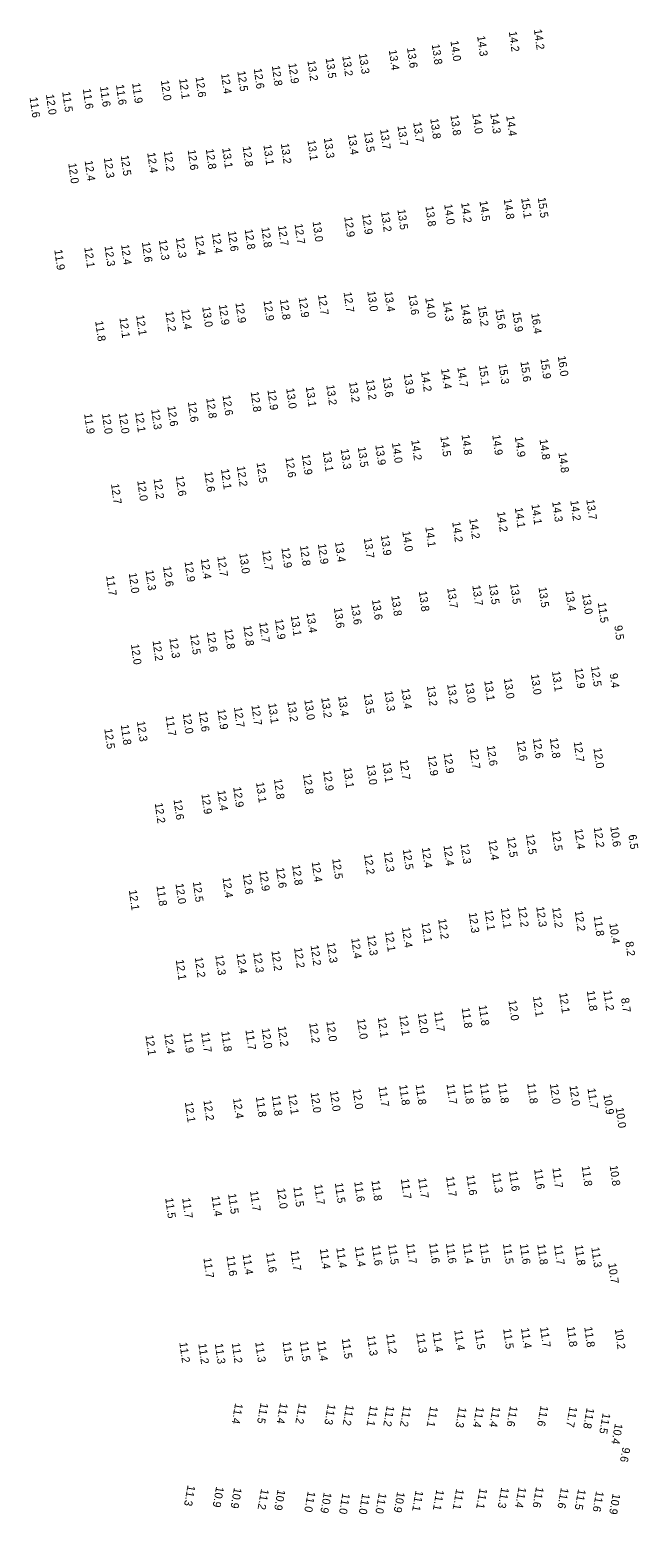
# Model space of a CAD drawing. Extents: x 1023796 to 1112670, y 656573 to 837340.
# Drawn here: x 1029476 to 1029856, y 828773 to 829701 of the extents above; entities that cross this region are included whole.
import ezdxf

# ---------------------------------------------------------------- set-up
doc = ezdxf.new("R2010")
doc.units = 0
doc.layers.add('V-TOPO-SOUN', color=7, linetype='Continuous')

msp = doc.modelspace()

# ---------------------------------------------------------------- texts
at = {"layer": 'V-TOPO-SOUN'}
for s, rotation, p in [('14.0 ', 278, (1029738.74, 829693.78)), ('14.3 ', 278, (1029755.39, 829696.86)), ('14.2 ', 278, (1029775.18, 829699.64)), ('14.2 ', 278, (1029790.87, 829700.96)), ('13.2 ', 278, (1029671.17, 829684.4)), ('13.3 ', 278, (1029681.54, 829685.76)), ('13.4 ', 278, (1029700.19, 829688.13)), ('13.6 ', 278, (1029711.59, 829689.49)), ('13.8 ', 278, (1029727.04, 829691.66)), ('12.5 ', 278, (1029605.61, 829674.89)), ('12.6 ', 278, (1029615.85, 829676.53)), ('12.8 ', 278, (1029627.14, 829678.28)), ('12.9 ', 278, (1029637.47, 829679.76)), ('13.2 ', 278, (1029649.37, 829681.46)), ('13.5 ', 278, (1029660.78, 829683.02)), ('11.6 ', 278, (1029529.77, 829666.4)), ('11.9 ', 278, (1029539.87, 829667.45)), ('12.0 ', 278, (1029557.81, 829669.1)), ('12.1 ', 278, (1029569.2, 829670.12)), ('12.6 ', 278, (1029579.51, 829671.22)), ('12.4 ', 278, (1029595.42, 829673.34)), ('11.6 ', 278, (1029475.82, 829658.5)), ('12.0 ', 278, (1029486.04, 829660.31)), ('11.5 ', 278, (1029496.19, 829661.98)), ('11.6 ', 278, (1029509.05, 829663.85)), ('11.6 ', 278, (1029519.79, 829665.26)), ('13.8 ', 278, (1029738.71, 829647.35)), ('14.0 ', 278, (1029752.36, 829648.43)), ('14.3 ', 278, (1029763.6, 829648.48)), ('13.7 ', 278, (1029694.78, 829638.59)), ('13.7 ', 278, (1029705.64, 829640.71)), ('13.7 ', 278, (1029715.47, 829642.89)), ('13.8 ', 278, (1029726.1, 829645.24)), ('14.4 ', 278, (1029773.54, 829646.97)), ('13.1 ', 278, (1029621.89, 829628.8)), ('13.2 ', 278, (1029632.76, 829629.66)), ('13.1 ', 278, (1029649.39, 829631.69)), ('13.3 ', 278, (1029659.64, 829633.12)), ('13.4 ', 278, (1029674.66, 829635.34)), ('13.5 ', 278, (1029684.75, 829636.91)), ('12.3 ', 278, (1029522.17, 829620.74)), ('12.5 ', 278, (1029532.73, 829622.17)), ('12.4 ', 278, (1029549.3, 829623.94)), ('12.2 ', 278, (1029559.66, 829624.87)), ('12.6 ', 278, (1029574.57, 829625.7)), ('12.8 ', 278, (1029585.88, 829626.26)), ('13.1 ', 278, (1029596.13, 829626.87)), ('12.8 ', 278, (1029608.91, 829627.85)), ('12.0 ', 278, (1029499.97, 829617.34)), ('12.4 ', 278, (1029510.21, 829618.92)), ('14.0 ', 278, (1029734.81, 829591.72)), ('14.2 ', 278, (1029745.4, 829592.69)), ('14.5 ', 278, (1029756.88, 829593.76)), ('14.8 ', 278, (1029772.02, 829594.99)), ('15.1 ', 278, (1029782.91, 829595.6)), ('15.5 ', 278, (1029793.27, 829595.89)), ('12.9 ', 278, (1029672.37, 829583.86)), ('12.9 ', 278, (1029683.57, 829585.51)), ('13.2 ', 278, (1029695.34, 829587.14)), ('13.5 ', 278, (1029705.6, 829588.46)), ('13.8 ', 278, (1029723.1, 829590.5)), ('12.4 ', 278, (1029589.74, 829573.72)), ('12.6 ', 278, (1029599.71, 829574.9)), ('12.8 ', 278, (1029610.19, 829576.1)), ('12.8 ', 278, (1029620.59, 829577.3)), ('12.7 ', 278, (1029630.98, 829578.4)), ('12.7 ', 278, (1029641.32, 829579.42)), ('13.0 ', 278, (1029652.59, 829580.91)), ('12.1 ', 278, (1029509.98, 829564.72)), ('12.3 ', 278, (1029522.63, 829565.61)), ('12.4 ', 278, (1029532.96, 829566.52)), ('12.6 ', 278, (1029545.98, 829568.04)), ('12.3 ', 278, (1029556.54, 829569.42)), ('12.3 ', 278, (1029567.19, 829570.83)), ('12.4 ', 278, (1029579.05, 829572.38)), ('11.9 ', 278, (1029491.25, 829563.27)), ('12.7 ', 278, (1029671.99, 829536.78)), ('13.0 ', 278, (1029686.78, 829537.39)), ('13.4 ', 278, (1029697.43, 829537.16)), ('13.0 ', 278, (1029583.64, 829527.59)), ('12.9 ', 278, (1029594.06, 829528.92)), ('12.9 ', 278, (1029604.42, 829530.16)), ('12.9 ', 278, (1029621.95, 829531.48)), ('12.8 ', 278, (1029632.19, 829532.2)), ('12.9 ', 278, (1029643.88, 829533.56)), ('12.7 ', 278, (1029655.99, 829535.15)), ('13.6 ', 278, (1029712.51, 829535.23)), ('14.0 ', 278, (1029722.98, 829533.27)), ('14.3 ', 278, (1029734.08, 829531.15)), ('14.8 ', 278, (1029745.23, 829529.37)), ('15.2 ', 278, (1029755.91, 829528.13)), ('11.8 ', 278, (1029516.77, 829518.75)), ('12.1 ', 278, (1029531.92, 829520.82)), ('12.1 ', 278, (1029542.37, 829522.37)), ('12.2 ', 278, (1029560.66, 829524.79)), ('12.4 ', 278, (1029570.57, 829526.13)), ('15.6 ', 278, (1029766.8, 829526.33)), ('15.9 ', 278, (1029777.47, 829524.56)), ('16.4 ', 278, (1029789.17, 829523.54)), ('14.7 ', 278, (1029743.04, 829490.01)), ('15.1 ', 278, (1029756.54, 829490.99)), ('15.3 ', 278, (1029768.83, 829491.93)), ('15.6 ', 278, (1029782.46, 829493.45)), ('15.9 ', 278, (1029794.94, 829495.26)), ('16.0 ', 278, (1029805.77, 829496.88)), ('13.2 ', 278, (1029675.39, 829480.6)), ('13.2 ', 278, (1029685.95, 829482.17)), ('13.6 ', 278, (1029696.44, 829483.75)), ('13.9 ', 278, (1029709.53, 829485.75)), ('14.2 ', 278, (1029720.35, 829487.27)), ('14.4 ', 278, (1029732.84, 829488.92)), ('12.6 ', 278, (1029596.31, 829472.33)), ('12.8 ', 278, (1029613.92, 829474.58)), ('12.9 ', 278, (1029624.4, 829475.75)), ('13.0 ', 278, (1029636.11, 829476.71)), ('13.1 ', 278, (1029648.37, 829477.71)), ('13.2 ', 278, (1029661.16, 829478.83)), ('12.1 ', 278, (1029541.73, 829461.89)), ('12.3 ', 278, (1029551.78, 829463.61)), ('12.6 ', 278, (1029561.91, 829465.6)), ('12.6 ', 278, (1029574.68, 829468.24)), ('12.8 ', 278, (1029586.15, 829470.57)), ('11.9 ', 278, (1029509.87, 829460.88)), ('12.0 ', 278, (1029521.04, 829460.89)), ('12.0 ', 278, (1029531.58, 829461.08)), ('14.2 ', 278, (1029714.24, 829444.36)), ('14.5 ', 278, (1029732.42, 829446.69)), ('14.8 ', 278, (1029745.66, 829447.65)), ('14.9 ', 278, (1029764.83, 829447.57)), ('14.9 ', 278, (1029778.96, 829446.44)), ('14.8 ', 278, (1029794.37, 829444.78)), ('12.9 ', 278, (1029645.89, 829435.29)), ('13.1 ', 278, (1029658.97, 829437.26)), ('13.3 ', 278, (1029670.14, 829438.74)), ('13.5 ', 278, (1029680.81, 829440.05)), ('13.9 ', 278, (1029691.79, 829441.36)), ('14.0 ', 278, (1029702.19, 829442.65)), ('14.8 ', 278, (1029806.18, 829436.62)), ('12.6 ', 278, (1029585.01, 829424.56)), ('12.1 ', 278, (1029595.37, 829426.24)), ('12.2 ', 278, (1029605.31, 829427.99)), ('12.5 ', 278, (1029617.63, 829430.29)), ('12.6 ', 278, (1029635.64, 829433.61)), ('12.7 ', 278, (1029526.66, 829417)), ('12.0 ', 278, (1029543.05, 829418.97)), ('12.2 ', 278, (1029553.28, 829420.24)), ('12.6 ', 278, (1029567.1, 829421.99)), ('14.3 ', 278, (1029802.26, 829405.91)), ('14.2 ', 278, (1029813.59, 829406.59)), ('13.7 ', 278, (1029823.58, 829407.2)), ('14.2 ', 278, (1029767.88, 829399.6)), ('14.1 ', 278, (1029778.94, 829402.11)), ('14.1 ', 278, (1029789.33, 829404.22)), ('14.0 ', 278, (1029708.66, 829387.37)), ('14.1 ', 278, (1029723.03, 829390.14)), ('14.2 ', 278, (1029739.83, 829393.21)), ('14.2 ', 278, (1029750.49, 829395.27)), ('12.8 ', 278, (1029644.72, 829378.38)), ('12.9 ', 278, (1029655.89, 829379.51)), ('13.4 ', 278, (1029666.61, 829380.73)), ('13.7 ', 278, (1029684.57, 829383.15)), ('13.9 ', 278, (1029695.22, 829384.87)), ('12.4 ', 278, (1029582.75, 829370.24)), ('12.7 ', 278, (1029593.07, 829371.7)), ('13.0 ', 278, (1029606.79, 829373.61)), ('12.7 ', 278, (1029621.12, 829375.55)), ('12.9 ', 278, (1029633.12, 829377.1)), ('11.7 ', 278, (1029523.6, 829359.7)), ('12.0 ', 278, (1029537.73, 829361.34)), ('12.3 ', 278, (1029548.2, 829363.06)), ('12.6 ', 278, (1029559.18, 829365.4)), ('12.9 ', 278, (1029572.6, 829368.39)), ('13.7 ', 278, (1029736.71, 829351.94)), ('13.7 ', 278, (1029752.4, 829353.54)), ('13.5 ', 278, (1029762.78, 829354.32)), ('13.5 ', 278, (1029776.02, 829354.51)), ('13.5 ', 278, (1029793.74, 829352.42)), ('13.4 ', 278, (1029810.54, 829350.19)), ('13.6 ', 278, (1029676.65, 829341.67)), ('13.6 ', 278, (1029689.71, 829344.67)), ('13.8 ', 278, (1029701.77, 829347.08)), ('13.8 ', 278, (1029718.94, 829349.92)), ('13.0 ', 278, (1029821.01, 829348.18)), ('11.5 ', 278, (1029830.78, 829342.86)), ('12.9 ', 278, (1029629.11, 829332.45)), ('13.1 ', 278, (1029638.98, 829334.56)), ('13.4 ', 278, (1029648.78, 829336.55)), ('13.6 ', 278, (1029665.91, 829339.52)), ('12.5 ', 278, (1029576.1, 829322.97)), ('12.6 ', 278, (1029586.56, 829324.62)), ('12.8 ', 278, (1029597.5, 829326.37)), ('12.8 ', 278, (1029609.39, 829328.35)), ('12.7 ', 278, (1029619.25, 829330.42)), ('9.5', 278, (1029841.08, 829328.43)), ('12.0 ', 278, (1029539.12, 829316.77)), ('12.2 ', 278, (1029552.62, 829318.96)), ('12.3 ', 278, (1029563.11, 829320.72)), ('13.0 ', 278, (1029772.08, 829295.44)), ('13.0 ', 278, (1029788.98, 829297.93)), ('13.1 ', 278, (1029802.16, 829299.93)), ('12.9 ', 278, (1029816.27, 829301.84)), ('12.5 ', 278, (1029826.51, 829302.99)), ('9.4', 278, (1029838.18, 829298.47)), ('13.5 ', 278, (1029684.57, 829285.86)), ('13.3 ', 278, (1029697.5, 829287.58)), ('13.4 ', 278, (1029708.04, 829288.97)), ('13.2 ', 278, (1029723.98, 829290.77)), ('13.2 ', 278, (1029736.65, 829291.85)), ('13.0 ', 278, (1029747.92, 829292.82)), ('13.1 ', 278, (1029759.85, 829294)), ('12.9 ', 278, (1029593.16, 829276.16)), ('12.7 ', 278, (1029603.47, 829277.45)), ('12.7 ', 278, (1029614.38, 829278.75)), ('13.1 ', 278, (1029624.86, 829279.86)), ('13.2 ', 278, (1029636.87, 829281.02)), ('13.0 ', 278, (1029647.43, 829282.15)), ('13.2 ', 278, (1029657.98, 829283.38)), ('13.4 ', 278, (1029668.62, 829284.4)), ('12.3 ', 278, (1029542.85, 829268.64)), ('11.7 ', 278, (1029560.78, 829272.03)), ('12.0 ', 278, (1029571.51, 829273.55)), ('12.6 ', 278, (1029581.56, 829274.78)), ('12.5 ', 278, (1029522.48, 829264.01)), ('11.8 ', 278, (1029532.76, 829266.49)), ('12.6 ', 278, (1029790.2, 829258.06)), ('12.8 ', 278, (1029800.79, 829258.19)), ('12.9 ', 278, (1029734.45, 829248.74)), ('12.7 ', 278, (1029750.8, 829251.48)), ('12.6 ', 278, (1029761.47, 829253.45)), ('12.6 ', 278, (1029780.2, 829256.56)), ('12.7 ', 278, (1029815.72, 829255.87)), ('12.0 ', 278, (1029828.07, 829251.89)), ('13.1 ', 278, (1029671.88, 829239.6)), ('13.0 ', 278, (1029686.36, 829241.61)), ('13.1 ', 278, (1029696.33, 829243.07)), ('12.7 ', 278, (1029707.03, 829244.67)), ('12.9 ', 278, (1029724.49, 829247.25)), ('13.1 ', 278, (1029617.28, 829230.5)), ('12.8 ', 278, (1029628.45, 829232.59)), ('12.8 ', 278, (1029646.59, 829235.73)), ('12.9 ', 278, (1029659.19, 829237.79)), ('12.9 ', 278, (1029583.13, 829223.28)), ('12.4 ', 278, (1029593.13, 829225.42)), ('12.9 ', 278, (1029603, 829227.54)), ('12.2 ', 278, (1029553.98, 829217.57)), ('12.6 ', 278, (1029565.73, 829219.75)), ('12.2 ', 278, (1029828.24, 829202.36)), ('10.6 ', 278, (1029838.57, 829202.87)), ('12.4 ', 278, (1029762.48, 829194.52)), ('12.5 ', 278, (1029774.05, 829196.31)), ('12.5 ', 278, (1029785.91, 829198.11)), ('12.5 ', 278, (1029802.14, 829200.29)), ('12.4 ', 278, (1029816.23, 829201.39)), ('6.5', 278, (1029849.92, 829197.7)), ('12.2 ', 278, (1029684.73, 829185.61)), ('12.3 ', 278, (1029697.1, 829187.19)), ('12.5 ', 278, (1029708.98, 829188.61)), ('12.4 ', 278, (1029720.87, 829189.68)), ('12.4 ', 278, (1029734.39, 829191.02)), ('12.3 ', 278, (1029745.04, 829192.21)), ('12.9 ', 278, (1029619.28, 829175.25)), ('12.6 ', 278, (1029629.78, 829177.11)), ('12.8 ', 278, (1029639.81, 829178.83)), ('12.4 ', 278, (1029652.04, 829180.81)), ('12.5 ', 278, (1029664.86, 829182.74)), ('11.8 ', 278, (1029555.06, 829165.87)), ('12.0 ', 278, (1029566.96, 829167.21)), ('12.5 ', 278, (1029577.8, 829168.36)), ('12.4 ', 278, (1029596.33, 829171)), ('12.6 ', 278, (1029609, 829173.3)), ('12.1 ', 278, (1029537.8, 829163.19)), ('12.3 ', 278, (1029750.13, 829149.02)), ('12.1 ', 278, (1029760.07, 829150.66)), ('12.1 ', 278, (1029770.25, 829151.91)), ('12.2 ', 278, (1029780.93, 829152.72)), ('12.3 ', 278, (1029792.3, 829152.8)), ('12.2 ', 278, (1029802.3, 829152.21)), ('12.2 ', 278, (1029816.41, 829150.12)), ('11.8 ', 278, (1029828.19, 829147.05)), ('12.1 ', 278, (1029697.85, 829137.41)), ('12.4 ', 278, (1029708.46, 829139.88)), ('12.1 ', 278, (1029720.7, 829142.84)), ('12.2 ', 278, (1029731.05, 829145.16)), ('10.4 ', 278, (1029837.98, 829142.4)), ('12.2 ', 278, (1029651.36, 829128.61)), ('12.3 ', 278, (1029661.59, 829130.32)), ('12.4 ', 278, (1029676.74, 829133.06)), ('12.3 ', 278, (1029686.68, 829134.97)), ('8.2', 278, (1029847.99, 829130.9)), ('12.1 ', 278, (1029567.13, 829119.57)), ('12.2 ', 278, (1029579, 829121.18)), ('12.3 ', 278, (1029591.83, 829122.62)), ('12.4 ', 278, (1029605.11, 829123.58)), ('12.3 ', 278, (1029615.52, 829124.2)), ('12.2 ', 278, (1029626.9, 829125.23)), ('12.2 ', 278, (1029641.05, 829127.11)), ('11.8 ', 278, (1029823.89, 829100.29)), ('11.2 ', 278, (1029834.26, 829100.52)), ('11.8 ', 278, (1029756.38, 829091.17)), ('12.0 ', 278, (1029774.93, 829094.3)), ('12.1 ', 278, (1029790.29, 829096.68)), ('12.1 ', 278, (1029806.67, 829098.86)), ('8.7', 278, (1029845.28, 829095.68)), ('12.0 ', 278, (1029661.21, 829081.24)), ('12.0 ', 278, (1029680.41, 829082.68)), ('12.1 ', 278, (1029693.34, 829083.68)), ('12.1 ', 278, (1029706.77, 829084.98)), ('12.0 ', 278, (1029718.36, 829086.23)), ('11.7 ', 278, (1029728.55, 829087.39)), ('11.8 ', 278, (1029745.74, 829089.58)), ('12.1 ', 278, (1029548.18, 829072.55)), ('12.4 ', 278, (1029559.92, 829073.51)), ('11.9 ', 278, (1029571.86, 829074.07)), ('11.7 ', 278, (1029582.98, 829074.41)), ('11.8 ', 278, (1029595.55, 829074.85)), ('11.7 ', 278, (1029610.65, 829075.85)), ('12.0 ', 278, (1029620.8, 829076.82)), ('12.2 ', 278, (1029630.88, 829077.95)), ('12.2 ', 278, (1029650.46, 829080.19)), ('11.8 ', 278, (1029627.16, 829034.79)), ('12.1 ', 278, (1029637.33, 829035.61)), ('12.0 ', 278, (1029651.36, 829036.66)), ('12.0 ', 278, (1029663.44, 829037.62)), ('12.0 ', 278, (1029677.61, 829038.89)), ('11.7 ', 278, (1029693.78, 829040.45)), ('11.8 ', 278, (1029706.72, 829041.39)), ('11.8 ', 278, (1029717, 829041.7)), ('11.7 ', 278, (1029736.27, 829041.97)), ('11.8 ', 278, (1029746.77, 829042.24)), ('11.8 ', 278, (1029757.1, 829042.45)), ('11.8 ', 278, (1029768.57, 829042.59)), ('11.8 ', 278, (1029786.67, 829042.37)), ('12.0 ', 278, (1029800.83, 829042.1)), ('12.0 ', 278, (1029813.08, 829040.96)), ('11.7 ', 278, (1029824.36, 829039.25)), ('10.9 ', 278, (1029834.28, 829035.59)), ('12.1 ', 278, (1029572.81, 829030.68)), ('12.2 ', 278, (1029584.41, 829031.82)), ('12.4 ', 278, (1029602.89, 829033.06)), ('11.8 ', 278, (1029617.16, 829033.99)), ('10.0 ', 278, (1029841.93, 829027.19)), ('11.6 ', 278, (1029790.99, 828988.83)), ('11.7 ', 278, (1029802.41, 828989.62)), ('11.8 ', 278, (1029820.71, 828990.78)), ('10.8 ', 278, (1029838.2, 828991.02)), ('11.7 ', 278, (1029653.64, 828979.23)), ('11.5 ', 278, (1029666.51, 828980.21)), ('11.6 ', 278, (1029678.62, 828980.99)), ('11.8 ', 278, (1029689.37, 828981.69)), ('11.7 ', 278, (1029707.72, 828982.74)), ('11.7 ', 278, (1029718.56, 828983.26)), ('11.7 ', 278, (1029735.99, 828984.22)), ('11.6 ', 278, (1029748.72, 828985.12)), ('11.3 ', 278, (1029764.82, 828986.68)), ('11.6 ', 278, (1029775.35, 828987.64)), ('11.5 ', 278, (1029560.52, 828970.73)), ('11.7 ', 278, (1029571.14, 828970.72)), ('11.4 ', 278, (1029589.5, 828971.97)), ('11.5 ', 278, (1029599.8, 828973.45)), ('11.7 ', 278, (1029613.52, 828975.13)), ('12.0 ', 278, (1029630.41, 828976.74)), ('11.5 ', 278, (1029640.61, 828977.84)), ('11.7 ', 278, (1029711.12, 828942.32)), ('11.6 ', 278, (1029725.42, 828942.51)), ('11.6 ', 278, (1029735.88, 828942.51)), ('11.4 ', 278, (1029746.53, 828942.44)), ('11.5 ', 278, (1029756.91, 828942.41)), ('11.5 ', 278, (1029771.52, 828942.24)), ('11.6 ', 278, (1029782.11, 828942.06)), ('11.7 ', 278, (1029584.39, 828933.35)), ('11.6 ', 278, (1029598.84, 828934.65)), ('11.4 ', 278, (1029608.89, 828935.57)), ('11.6 ', 278, (1029623.56, 828936.86)), ('11.7 ', 278, (1029638.87, 828937.97)), ('11.4 ', 278, (1029657.12, 828939.05)), ('11.4 ', 278, (1029667.42, 828939.7)), ('11.4 ', 278, (1029679.05, 828940.48)), ('11.6 ', 278, (1029689.66, 828941.2)), ('11.5 ', 278, (1029699.75, 828941.85)), ('11.8 ', 278, (1029792.97, 828941.77)), ('11.7 ', 278, (1029803.44, 828941.62)), ('11.8 ', 278, (1029816.43, 828941.32)), ('11.3 ', 278, (1029826.71, 828939.98)), ('10.7 ', 278, (1029837.26, 828929.96)), ('11.3 ', 278, (1029717.41, 828886.54)), ('11.4 ', 278, (1029727.54, 828887.19)), ('11.4 ', 278, (1029741.11, 828888.22)), ('11.5 ', 278, (1029753.77, 828888.78)), ('11.5 ', 278, (1029771.64, 828889.09)), ('11.4 ', 278, (1029782.81, 828889.49)), ('11.7 ', 278, (1029794.71, 828890.09)), ('11.8 ', 278, (1029811.37, 828890.44)), ('11.8 ', 278, (1029822.32, 828890.17)), ('10.2 ', 278, (1029841.39, 828888.96)), ('11.2 ', 278, (1029569.35, 828880.5)), ('11.2 ', 278, (1029581.21, 828879.73)), ('11.3 ', 278, (1029591.54, 828879.78)), ('11.2 ', 278, (1029602.12, 828880.2)), ('11.3 ', 278, (1029616.76, 828880.74)), ('11.5 ', 278, (1029633.83, 828881.09)), ('11.5 ', 278, (1029644.65, 828881.26)), ('11.4 ', 278, (1029655.54, 828881.58)), ('11.5 ', 278, (1029670.84, 828882.97)), ('11.3 ', 278, (1029686.6, 828884.85)), ('11.2 ', 278, (1029698.61, 828885.95)), ('11.4 ', 260, (1029604.3, 828842.96)), ('11.5 ', 260, (1029620.16, 828843.17)), ('11.4 ', 260, (1029632.37, 828843.06)), ('11.2 ', 260, (1029644.08, 828842.95)), ('11.3 ', 260, (1029662.19, 828842.42)), ('11.2 ', 260, (1029673.68, 828841.92)), ('11.1 ', 260, (1029688.59, 828841.5)), ('11.2 ', 260, (1029698.99, 828841.34)), ('11.2 ', 260, (1029709.41, 828841.2)), ('11.1 ', 260, (1029726.13, 828840.94)), ('11.3 ', 260, (1029744.06, 828840.6)), ('11.4 ', 260, (1029754.98, 828840.68)), ('11.4 ', 260, (1029765.19, 828840.89)), ('11.6 ', 260, (1029776.01, 828841.23)), ('11.6 ', 260, (1029795.11, 828841.38)), ('11.7 ', 260, (1029813.24, 828840.9)), ('11.8 ', 260, (1029823.87, 828840)), ('11.5 ', 260, (1029833.91, 828836.8)), ('10.4 ', 260, (1029841.57, 828830.29)), ('9.6', 260, (1029846.2, 828815.43)), ('11.3 ', 260, (1029574.55, 828791.64)), ('10.9 ', 260, (1029592.4, 828790.86)), ('10.9 ', 260, (1029603.57, 828790.15)), ('11.2 ', 260, (1029620.51, 828789.38)), ('10.9 ', 260, (1029630.8, 828788.97)), ('11.0 ', 260, (1029649.64, 828787.83)), ('10.9 ', 260, (1029659.69, 828787.19)), ('11.0 ', 260, (1029671.3, 828786.63)), ('11.0 ', 260, (1029683.67, 828786.47)), ('11.0 ', 260, (1029694.03, 828786.86)), ('10.9 ', 260, (1029705.49, 828787.59)), ('11.1 ', 260, (1029717.01, 828788.33)), ('11.1 ', 260, (1029730.01, 828788.91)), ('11.1 ', 260, (1029742.37, 828789.37)), ('11.1 ', 260, (1029757.03, 828789.81)), ('11.3 ', 260, (1029770.5, 828790.26)), ('11.4 ', 260, (1029781.33, 828790.5)), ('11.6 ', 260, (1029792.24, 828790.57)), ('11.6 ', 260, (1029807.8, 828790.1)), ('11.5 ', 260, (1029818.55, 828789.25)), ('11.6 ', 260, (1029829.78, 828788.02)), ('10.9 ', 260, (1029840.11, 828786.47))]:
    msp.add_text(s, height=5, rotation=rotation, dxfattribs=at).set_placement(p)

doc.saveas('drawing.dxf')
